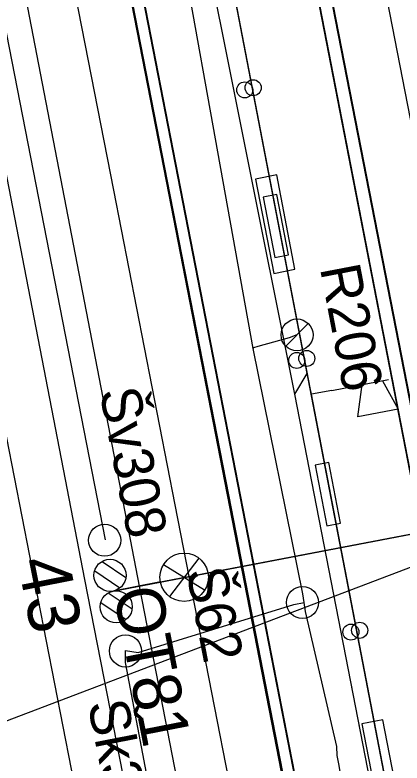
# Model space of a CAD drawing. Extents: x -545736 to -544888, y -1122892 to -1119128.
# Drawn here: x -545223.11 to -545211.06, y -1121770.21 to -1121746.9 of the extents above; entities that cross this region are included whole.
import ezdxf

# ---------------------------------------------------------------- set-up
doc = ezdxf.new("R2010")
doc.units = 0
for name, color, linetype in [('osvětlené plochy-hodnota-obrys', 7, 'Continuous'), ('Podbarveni_Nastupiste', 7, 'Continuous'), ('Podbarveni_Zastreseni_Pozemni', 7, 'Continuous'), ('Vrstva 1 - Koleje', 7, 'Continuous'), ('Vrstva 11 - Trakce', 7, 'Continuous'), ('Vrstva 14_zastreseni a nastupiste', 7, 'Continuous'), ('Vrstva 16_plochy', 7, 'Continuous'), ('Vrstva 23 - PHS - pozemni - schody - eskalatory', 7, 'Continuous'), ('Vrstva 25', 7, 'Continuous'), ('Vrstva 29 - sdelzar', 7, 'Continuous'), ('Vrstva 31', 7, 'Continuous'), ('Vrstva 33 - prvky sdelzar', 7, 'Continuous'), ('Vrstva 4 - Teren - stezky - prechody - plochy', 7, 'Continuous'), ('Vrstva 43', 7, 'Continuous'), ('Vrstva 44', 7, 'Continuous'), ('Vrstva 63', 7, 'Continuous')]:
    doc.layers.add(name, color=color, linetype=linetype)

msp = doc.modelspace()

# ---------------------------------------------------------------- linework, layer by layer
at = {"layer": 'Podbarveni_Nastupiste'}
for points in [[(-545231.744, -1121683.481), (-545229.824, -1121693.33), (-545229.072, -1121697.208), (-545226.009, -1121712.918), (-545224.101, -1121722.713), (-545222.186, -1121732.529), (-545220.281, -1121742.278), (-545218.37, -1121752.08), (-545216.462, -1121761.85), (-545214.551, -1121771.671), (-545213.794, -1121775.543), (-545213.03, -1121779.5), (-545212.661, -1121781.385), (-545211.509, -1121787.31), (-545210.352, -1121793.242), (-545209.981, -1121795.167), (-545208.837, -1121801.034), (-545206.928, -1121810.852), (-545205.021, -1121820.613), (-545203.103, -1121830.424), (-545201.195, -1121840.212), (-545199.282, -1121850), (-545197.377, -1121859.789)], [(-545190.988, -1121860.587), (-545192.9, -1121850.796), (-545194.81, -1121840.993), (-545196.717, -1121831.222), (-545198.615, -1121821.463), (-545200.533, -1121811.621), (-545202.435, -1121801.875), (-545204.344, -1121792.082), (-545206.26, -1121782.236), (-545208.18, -1121772.428), (-545210.082, -1121762.638), (-545211.995, -1121752.846), (-545213.905, -1121743.053), (-545215.811, -1121733.263), (-545217.714, -1121723.49), (-545219.624, -1121713.707), (-545221.539, -1121703.888), (-545223.443, -1121694.09), (-545224.969, -1121686.265)]]:
    msp.add_lwpolyline(points, dxfattribs=at)
at = {"layer": 'Podbarveni_Zastreseni_Pozemni'}
msp.add_line((-545225.423, -1121714.009), (-545215.86, -1121763.078), dxfattribs=at)
for points in [[(-545172.502, -1121958.474), (-545182.02, -1121909.437), (-545191.561, -1121860.282), (-545201.087, -1121811.207), (-545210.593, -1121762.23), (-545220.155, -1121712.971)], [(-545215.86, -1121763.078), (-545206.277, -1121812.251), (-545196.709, -1121861.35), (-545187.145, -1121910.427), (-545177.587, -1121959.472)]]:
    msp.add_lwpolyline(points, dxfattribs=at)
at = {"layer": 'Vrstva 1 - Koleje'}
for points in [[(-545233.848, -1121681.554), (-545231.483, -1121693.695), (-545230.717, -1121697.634), (-545229.575, -1121703.488), (-545227.679, -1121713.214), (-545226.781, -1121717.826), (-545225.755, -1121723.095), (-545223.844, -1121732.896), (-545221.936, -1121742.699), (-545220.047, -1121752.363), (-545218.136, -1121762.167), (-545216.206, -1121772.05), (-545214.706, -1121779.748), (-545213.171, -1121787.633), (-545211.629, -1121795.541), (-545210.504, -1121801.308), (-545208.582, -1121811.169), (-545206.666, -1121820.989), (-545204.756, -1121830.789), (-545202.85, -1121840.577), (-545200.945, -1121850.344), (-545199.048, -1121860.1)], [(-545223.305, -1121685.999), (-545221.784, -1121693.786), (-545219.807, -1121703.933), (-545217.963, -1121713.399), (-545216.049, -1121723.207), (-545214.151, -1121732.945), (-545212.247, -1121742.719), (-545210.325, -1121752.584), (-545208.439, -1121762.262), (-545206.519, -1121772.114), (-545204.606, -1121781.929), (-545202.699, -1121791.711), (-545200.792, -1121801.491), (-545198.893, -1121811.238), (-545196.998, -1121820.96), (-545195.061, -1121830.898), (-545193.152, -1121840.702), (-545191.231, -1121850.558), (-545189.315, -1121860.384)], [(-545230.326, -1121724.427), (-545229.979, -1121726.206), (-545228.374, -1121734.441), (-545226.474, -1121744.198), (-545224.579, -1121753.948), (-545222.66, -1121763.756), (-545220.843, -1121773.054), (-545218.829, -1121783.394), (-545216.936, -1121793.11), (-545215.015, -1121802.972), (-545213.112, -1121812.732), (-545211.192, -1121822.586), (-545209.281, -1121832.389), (-545207.364, -1121842.223), (-545205.454, -1121852.03), (-545203.463, -1121862.249), (-545201.64, -1121871.595), (-545199.732, -1121881.388), (-545197.825, -1121891.185), (-545195.911, -1121901.003), (-545194.004, -1121910.796), (-545192.091, -1121920.608), (-545190.577, -1121928.351), (-545188.26, -1121940.241)]]:
    msp.add_lwpolyline(points, dxfattribs=at)
at = {"layer": 'Vrstva 11 - Trakce'}
for p, q in [((-545220.056, -1121764.851), (-545192.111, -1121759.52)), ((-545220.4, -1121763.927), (-545219.658, -1121764.424)), ((-545220.631, -1121764.224), (-545219.843, -1121764.752)), ((-545220.208, -1121764.911), (-545219.464, -1121765.409)), ((-545220.438, -1121765.209), (-545219.652, -1121765.734))]:
    msp.add_line(p, q, dxfattribs=at)
for centre in [(-545220.153, -1121764.361), (-545219.959, -1121765.341)]:
    msp.add_circle(centre, 0.5, dxfattribs=at)
at = {"layer": 'Vrstva 14_zastreseni a nastupiste'}
for points in [[(-545197.404, -1121859.79), (-545199.309, -1121850.001), (-545201.222, -1121840.213), (-545203.13, -1121830.425), (-545205.048, -1121820.614), (-545206.955, -1121810.853), (-545208.864, -1121801.035), (-545210.008, -1121795.168), (-545210.379, -1121793.243), (-545211.536, -1121787.311), (-545212.688, -1121781.386), (-545213.057, -1121779.501), (-545213.821, -1121775.544), (-545214.578, -1121771.672), (-545216.489, -1121761.851), (-545218.397, -1121752.081), (-545220.308, -1121742.279), (-545222.213, -1121732.53), (-545224.128, -1121722.714), (-545226.036, -1121712.919), (-545229.099, -1121697.209), (-545229.851, -1121693.331), (-545231.771, -1121683.482)], [(-545197.377, -1121859.789), (-545199.282, -1121850), (-545201.195, -1121840.212), (-545203.103, -1121830.424), (-545205.021, -1121820.613), (-545206.928, -1121810.852), (-545208.837, -1121801.034), (-545209.981, -1121795.167), (-545210.352, -1121793.242), (-545211.509, -1121787.31), (-545212.661, -1121781.385), (-545213.03, -1121779.5), (-545213.794, -1121775.543), (-545214.551, -1121771.671), (-545216.462, -1121761.85), (-545218.37, -1121752.08), (-545220.281, -1121742.278), (-545222.186, -1121732.529), (-545224.101, -1121722.713), (-545226.009, -1121712.918), (-545229.072, -1121697.208), (-545229.824, -1121693.33), (-545231.744, -1121683.481)], [(-545190.988, -1121860.587), (-545192.9, -1121850.796), (-545194.81, -1121840.993), (-545196.717, -1121831.222), (-545198.615, -1121821.463), (-545200.533, -1121811.621), (-545202.435, -1121801.875), (-545204.344, -1121792.082), (-545206.26, -1121782.236), (-545208.18, -1121772.428), (-545210.082, -1121762.638), (-545211.995, -1121752.846), (-545213.905, -1121743.053), (-545215.811, -1121733.263), (-545217.714, -1121723.49), (-545219.624, -1121713.707), (-545221.539, -1121703.888), (-545223.443, -1121694.09), (-545224.969, -1121686.265)], [(-545190.971, -1121860.577), (-545192.883, -1121850.786), (-545194.793, -1121840.983), (-545196.7, -1121831.212), (-545198.598, -1121821.453), (-545200.516, -1121811.611), (-545202.418, -1121801.865), (-545204.327, -1121792.072), (-545206.243, -1121782.226), (-545208.163, -1121772.418), (-545210.065, -1121762.628), (-545211.978, -1121752.836), (-545213.888, -1121743.043), (-545215.794, -1121733.253), (-545217.697, -1121723.48), (-545219.607, -1121713.697), (-545221.522, -1121703.878), (-545223.426, -1121694.08), (-545224.952, -1121686.255)], [(-545220.155, -1121712.97), (-545210.593, -1121762.23), (-545201.087, -1121811.207), (-545191.561, -1121860.282), (-545182.02, -1121909.437), (-545172.502, -1121958.474)], [(-545172.493, -1121958.475), (-545182.084, -1121909.06), (-545191.627, -1121859.89), (-545201.169, -1121810.727), (-545210.679, -1121761.73), (-545220.143, -1121712.969)], [(-545177.587, -1121959.475), (-545187.231, -1121909.997), (-545196.795, -1121860.929), (-545206.373, -1121811.793), (-545215.93, -1121762.758), (-545225.432, -1121714.011)], [(-545225.423, -1121714.009), (-545215.86, -1121763.078), (-545206.277, -1121812.251), (-545196.709, -1121861.35), (-545187.145, -1121910.427), (-545177.587, -1121959.472)]]:
    msp.add_lwpolyline(points, dxfattribs=at)
for centre in [(-545215.956, -1121749.236), (-545215.694, -1121749.167), (-545214.336, -1121757.664), (-545214.023, -1121757.602), (-545212.649, -1121766.129), (-545212.375, -1121766.074)]:
    msp.add_circle(centre, 0.25, dxfattribs=at)
at = {"layer": 'Vrstva 16_plochy'}
for points in [[(-545197.377, -1121859.789), (-545199.282, -1121850), (-545201.195, -1121840.212), (-545203.103, -1121830.424), (-545205.021, -1121820.613), (-545206.928, -1121810.852), (-545208.837, -1121801.034), (-545209.981, -1121795.167), (-545210.352, -1121793.242), (-545211.509, -1121787.31), (-545212.661, -1121781.385), (-545213.03, -1121779.5), (-545213.794, -1121775.543), (-545214.551, -1121771.671), (-545216.462, -1121761.85), (-545218.37, -1121752.08), (-545220.281, -1121742.278), (-545222.186, -1121732.529), (-545224.101, -1121722.713), (-545226.009, -1121712.918), (-545229.072, -1121697.208), (-545229.824, -1121693.33), (-545231.744, -1121683.481)], [(-545190.988, -1121860.587), (-545192.9, -1121850.796), (-545194.81, -1121840.993), (-545196.717, -1121831.222), (-545198.615, -1121821.463), (-545200.533, -1121811.621), (-545202.435, -1121801.875), (-545204.344, -1121792.082), (-545206.26, -1121782.236), (-545208.18, -1121772.428), (-545210.082, -1121762.638), (-545211.995, -1121752.846), (-545213.905, -1121743.053), (-545215.811, -1121733.263), (-545217.714, -1121723.49), (-545219.624, -1121713.707), (-545221.539, -1121703.888), (-545223.443, -1121694.09), (-545224.969, -1121686.265)]]:
    msp.add_lwpolyline(points, dxfattribs=at)
at = {"layer": 'Vrstva 23 - PHS - pozemni - schody - eskalatory'}
for points in [[(-545215.053, -1121754.954), (-545214.39, -1121754.825), (-545214.961, -1121751.884), (-545215.624, -1121752.013)], [(-545211.741, -1121771.93), (-545211.078, -1121771.801), (-545211.649, -1121768.86), (-545212.312, -1121768.989)]]:
    msp.add_lwpolyline(points, close=True, dxfattribs=at)
at = {"layer": 'Vrstva 25'}
for p, q in [((-545217.384, -1121763.824), (-545218.297, -1121765.023)), ((-545217.205, -1121764.823), (-545218.489, -1121764.031)), ((-545218.584, -1121764.564), (-545220.056, -1121764.851))]:
    msp.add_line(p, q, dxfattribs=at)
msp.add_lwpolyline([(-545192.111, -1121759.52), (-545220.056, -1121764.851)], dxfattribs=at)
msp.add_circle((-545217.843, -1121764.421), 0.754, dxfattribs=at)
at = {"layer": 'Vrstva 29 - sdelzar'}
for p, q in [((-545214.01, -1121758.07), (-545214.01, -1121758.07)), ((-545213.24, -1121758.6), (-545213.88, -1121758.72))]:
    msp.add_line(p, q, dxfattribs=at)
for points in [[(-545175.14, -1121957.03), (-545175.16, -1121957.08), (-545175.8, -1121953.82), (-545180.1, -1121931.95), (-545183.87, -1121912.75), (-545187.07, -1121896.48), (-545189.31, -1121885.11), (-545190.22, -1121880.47), (-545193.48, -1121863.77), (-545196.83, -1121846.68), (-545200.14, -1121829.74), (-545203.5, -1121812.59), (-545203.57, -1121812.21), (-545207.18, -1121793.54), (-545209.33, -1121782.4), (-545210.67, -1121775.43), (-545213.88, -1121758.72), (-545214.01, -1121758.07), (-545217.14, -1121741.79), (-545220.4, -1121724.8), (-545222.23, -1121715.29), (-545222.21, -1121715.31)], [(-545220.57, -1121723.93), (-545210.83, -1121774.62), (-545210.95, -1121774.82)], [(-545190.87, -1121877.13), (-545202.38, -1121818.31), (-545210.85, -1121774.49), (-545217.14, -1121741.79)]]:
    msp.add_lwpolyline(points, dxfattribs=at)
at = {"layer": 'Vrstva 31'}
for points in [[(-545210.17, -1121776.63), (-545211.13, -1121775.47), (-545211.59, -1121773.12), (-545214.39, -1121758.72), (-545217.51, -1121743.15), (-545217.14, -1121741.79)], [(-545210.17, -1121776.63), (-545211.13, -1121775.47), (-545214.39, -1121758.72), (-545214.01, -1121758.07)]]:
    msp.add_lwpolyline(points, dxfattribs=at)
at = {"layer": 'Vrstva 33 - prvky sdelzar'}
msp.add_line((-545213.24, -1121758.6), (-545211.48, -1121758.262), dxfattribs=at)
for points in [[(-545215.016, -1121754.458), (-545214.592, -1121754.376), (-545214.957, -1121752.494), (-545215.382, -1121752.576)], [(-545213.395, -1121762.814), (-545212.971, -1121762.732), (-545213.336, -1121760.85), (-545213.761, -1121760.932)]]:
    msp.add_lwpolyline(points, close=True, dxfattribs=at)
msp.add_lwpolyline([(-545211.669, -1121758.298), (-545211.173, -1121759.18), (-545212.43, -1121759.422), (-545212.297, -1121758.419)], dxfattribs=at)
at = {"layer": 'Vrstva 4 - Teren - stezky - prechody - plochy'}
for points in [[(-545231.771, -1121683.482), (-545229.851, -1121693.331), (-545229.099, -1121697.209), (-545226.036, -1121712.919), (-545224.128, -1121722.714), (-545222.213, -1121732.53), (-545220.308, -1121742.279), (-545218.397, -1121752.081), (-545216.489, -1121761.851), (-545214.578, -1121771.672), (-545213.821, -1121775.544), (-545213.057, -1121779.501), (-545211.536, -1121787.311), (-545210.379, -1121793.243), (-545210.008, -1121795.168), (-545208.864, -1121801.035), (-545206.955, -1121810.853), (-545205.048, -1121820.614), (-545203.13, -1121830.425), (-545201.222, -1121840.213), (-545199.309, -1121850.001), (-545197.404, -1121859.79)], [(-545190.971, -1121860.577), (-545192.883, -1121850.786), (-545194.793, -1121840.983), (-545196.7, -1121831.212), (-545198.598, -1121821.453), (-545200.516, -1121811.611), (-545202.418, -1121801.865), (-545204.327, -1121792.072), (-545206.243, -1121782.226), (-545208.163, -1121772.418), (-545210.065, -1121762.628), (-545211.978, -1121752.836), (-545213.888, -1121743.043), (-545215.794, -1121733.253), (-545217.697, -1121723.48), (-545219.607, -1121713.697), (-545221.522, -1121703.878), (-545223.426, -1121694.08), (-545224.952, -1121686.255)], [(-545231.44, -1121701.484), (-545232.286, -1121701.618), (-545230.088, -1121716.152), (-545228.038, -1121727.844), (-545220.949, -1121764.49), (-545212.911, -1121805.524), (-545206.635, -1121837.447), (-545200.392, -1121870.233)], [(-545231.44, -1121701.484), (-545226.159, -1121728.902), (-545219.293, -1121764.433), (-545211.332, -1121805.41), (-545203.649, -1121844.746)]]:
    msp.add_lwpolyline(points, dxfattribs=at)
at = {"layer": 'Vrstva 43'}
msp.add_line((-545214.68, -1121757.222), (-545213.975, -1121756.518), dxfattribs=at)
for centre, radius in [((-545214.327, -1121756.87), 0.498), ((-545220.32, -1121763.268), 0.5), ((-545214.156, -1121765.206), 0.5), ((-545219.672, -1121766.717), 0.5)]:
    msp.add_circle(centre, radius, dxfattribs=at)
at = {"layer": 'Vrstva 44'}
for points in [[(-545207.292, -1121793.283), (-545208.005, -1121793.628), (-545208.981, -1121793.512), (-545209.137, -1121793.343), (-545211.704, -1121781.771), (-545211.586, -1121781.421), (-545210.948, -1121780.454), (-545211.027, -1121780.019), (-545211.127, -1121779.573), (-545212.402, -1121774.157), (-545213.017, -1121770.289), (-545213.076, -1121769.979), (-545213.089, -1121769.696), (-545214.063, -1121765.492), (-545214.102, -1121765.212), (-545214.145, -1121764.934), (-545215.696, -1121757.292), (-545218.902, -1121739.419), (-545219.354, -1121737.121), (-545219.42, -1121736.864)], [(-545220.294, -1121763.254), (-545225.122, -1121738.549), (-545225.157, -1121737.961)], [(-545214.328, -1121756.87), (-545214.568, -1121756.964), (-545215.553, -1121757.233), (-545215.679, -1121757.275), (-545215.696, -1121757.292)], [(-545215.104, -1121791.16), (-545219.666, -1121767.077), (-545219.669, -1121766.702), (-545219.279, -1121766.764), (-545214.43, -1121765.272), (-545214.102, -1121765.212)]]:
    msp.add_lwpolyline(points, dxfattribs=at)
at = {"layer": 'Vrstva 63'}
msp.add_line((-545206.017, -1121762.289), (-545300.076, -1121798.131), dxfattribs=at)

# ---------------------------------------------------------------- texts
at = {"layer": 'osvětlené plochy-hodnota-obrys'}
msp.add_text('30', height=22.7812, rotation=281.0956, dxfattribs=at).set_placement((-545212.618, -1121722.87))
at = {"layer": 'Vrstva 11 - Trakce'}
msp.add_text('43', height=1.6, rotation=281.2049, dxfattribs=at).set_placement((-545223.041, -1121763.921))
at = {"layer": 'Vrstva 25'}
msp.add_text('OT81', height=1.5, rotation=281.0499, dxfattribs=at).set_placement((-545220.056, -1121764.851))
at = {"layer": 'Vrstva 33 - prvky sdelzar'}
msp.add_text('R206', height=1.25, rotation=280.8808, dxfattribs=at).set_placement((-545213.617, -1121754.785))
at = {"layer": 'Vrstva 43'}
for s, rotation, p in [('Šv308', 281.0323, (-545220.485, -1121758.62)), ('Š62', 281.0281, (-545217.78, -1121764.227)), ('Šk309', 281.0323, (-545220.852, -1121768.352))]:
    msp.add_text(s, height=1.25, rotation=rotation, dxfattribs=at).set_placement(p)

doc.saveas('drawing.dxf')
